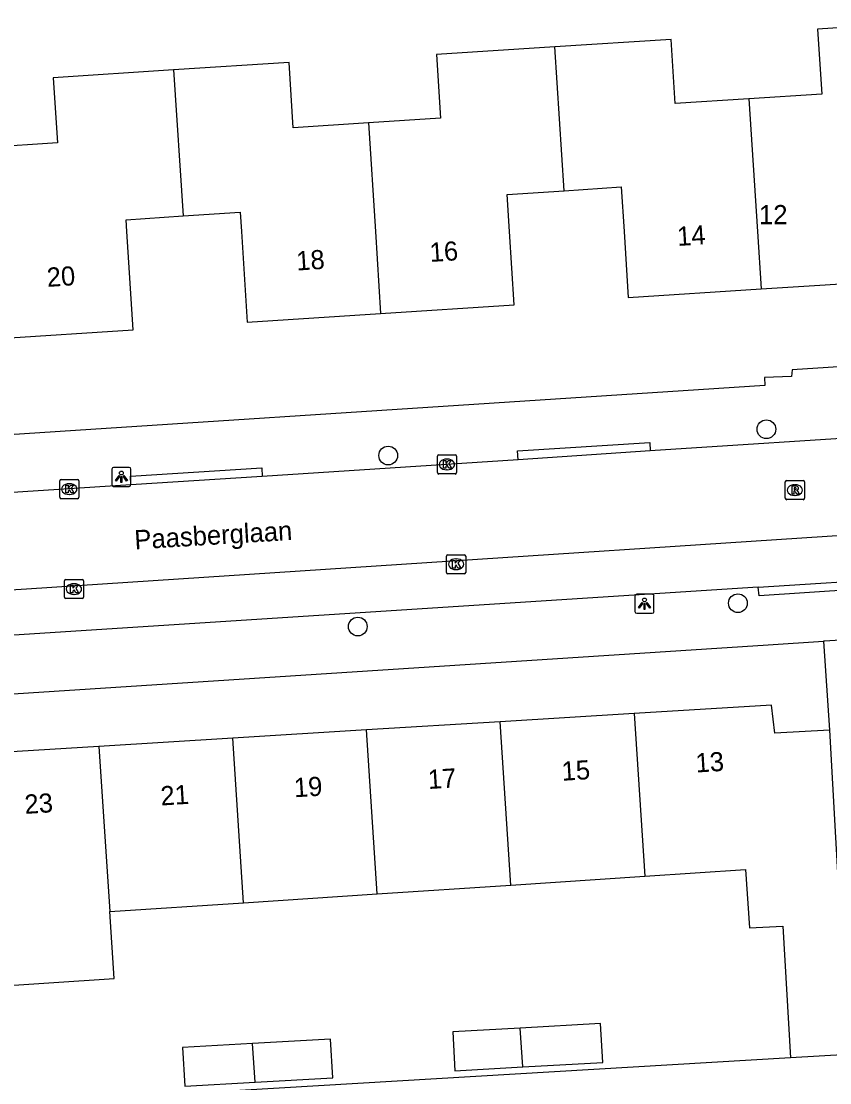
# Model space of a CAD drawing. Extents: x 159689 to 160786, y 387323 to 388339.
# Drawn here: x 160267.8 to 160310, y 388205.5 to 388261 of the extents above; entities that cross this region are included whole.
import ezdxf

# ---------------------------------------------------------------- set-up
doc = ezdxf.new("R2010")
doc.units = 0
for name, color, linetype in [('IMGEO_Boom', 7, 'Continuous'), ('IMGEO_Kolk', 7, 'Continuous'), ('IMGEO_Lichtpunt', 7, 'Continuous'), ('IMGEO_Openbare_ruimte_label', 7, 'Continuous'), ('IMGEO_Pand', 7, 'Continuous'), ('IMGEO_Pand_nummerreeks', 7, 'Continuous'), ('IMGEO_Rijbaan_lokaal_open', 7, 'Continuous'), ('IMGEO_Rioolput', 7, 'Continuous'), ('IMGEO_Voetpad_open', 7, 'Continuous')]:
    doc.layers.add(name, color=color, linetype=linetype)

msp = doc.modelspace()

# ---------------------------------------------------------------- linework, layer by layer
at = {"layer": 'IMGEO_Boom'}
for centre in [(160306.724, 388239.675), (160286.973, 388238.303), (160305.237, 388230.59), (160285.387, 388229.368)]:
    msp.add_circle(centre, 0.489, dxfattribs=at)
at = {"layer": 'IMGEO_Kolk'}
for p, q in [((160289.616, 388238.339), (160290.468, 388238.339)), ((160289.541, 388237.413), (160289.541, 388238.265)), ((160290.029, 388238.119), (160290.054, 388238.119)), ((160290.542, 388238.265), (160290.542, 388237.413)), ((160290.468, 388237.339), (160289.616, 388237.339)), ((160290.052, 388237.559), (160290.027, 388237.559)), ((160269.819, 388236.123), (160269.819, 388236.975)), ((160269.894, 388237.049), (160270.746, 388237.049)), ((160270.307, 388236.829), (160270.332, 388236.829)), ((160270.82, 388236.975), (160270.82, 388236.123)), ((160270.33, 388236.269), (160270.305, 388236.269)), ((160270.746, 388236.049), (160269.894, 388236.049)), ((160290.019, 388232.197), (160290.019, 388233.049)), ((160290.094, 388233.123), (160290.946, 388233.123)), ((160290.507, 388232.903), (160290.532, 388232.903)), ((160291.02, 388233.049), (160291.02, 388232.197)), ((160290.53, 388232.343), (160290.505, 388232.343)), ((160270.061, 388230.903), (160270.061, 388231.755)), ((160270.136, 388231.829), (160270.988, 388231.829)), ((160271.062, 388231.755), (160271.062, 388230.903)), ((160290.946, 388232.123), (160290.094, 388232.123)), ((160270.549, 388231.609), (160270.574, 388231.609)), ((160270.988, 388230.829), (160270.136, 388230.829)), ((160270.572, 388231.049), (160270.547, 388231.049))]:
    msp.add_line(p, q, dxfattribs=at)
for points in [[(160289.616, 388238.339), (160290.468, 388238.339)], [(160289.541, 388237.413), (160289.541, 388238.265)], [(160289.862, 388238.039), (160289.985, 388238.039), (160289.985, 388237.888), (160290.115, 388238.039), (160290.279, 388238.039), (160290.133, 388237.888), (160290.286, 388237.639), (160290.134, 388237.639), (160290.049, 388237.803), (160289.985, 388237.736), (160289.985, 388237.639), (160289.862, 388237.639), (160289.862, 388238.039)], [(160290.542, 388238.265), (160290.542, 388237.413)], [(160290.468, 388237.339), (160289.616, 388237.339)], [(160269.819, 388236.123), (160269.819, 388236.975)], [(160269.894, 388237.049), (160270.746, 388237.049)], [(160270.14, 388236.749), (160270.263, 388236.749), (160270.263, 388236.598), (160270.393, 388236.749), (160270.557, 388236.749), (160270.411, 388236.598), (160270.564, 388236.349), (160270.412, 388236.349), (160270.327, 388236.513), (160270.263, 388236.446), (160270.263, 388236.349), (160270.14, 388236.349), (160270.14, 388236.749)], [(160270.82, 388236.975), (160270.82, 388236.123)], [(160270.746, 388236.049), (160269.894, 388236.049)], [(160290.019, 388232.197), (160290.019, 388233.049)], [(160290.094, 388233.123), (160290.946, 388233.123)], [(160290.34, 388232.823), (160290.463, 388232.823), (160290.463, 388232.672), (160290.593, 388232.823), (160290.757, 388232.823), (160290.611, 388232.672), (160290.764, 388232.423), (160290.612, 388232.423), (160290.527, 388232.587), (160290.463, 388232.52), (160290.463, 388232.423), (160290.34, 388232.423), (160290.34, 388232.823)], [(160291.02, 388233.049), (160291.02, 388232.197)], [(160270.061, 388230.903), (160270.061, 388231.755)], [(160270.136, 388231.829), (160270.988, 388231.829)], [(160271.062, 388231.755), (160271.062, 388230.903)], [(160290.946, 388232.123), (160290.094, 388232.123)], [(160270.382, 388231.529), (160270.505, 388231.529), (160270.505, 388231.378), (160270.635, 388231.529), (160270.799, 388231.529), (160270.653, 388231.378), (160270.806, 388231.129), (160270.654, 388231.129), (160270.569, 388231.293), (160270.505, 388231.226), (160270.505, 388231.129), (160270.382, 388231.129), (160270.382, 388231.529)], [(160270.988, 388230.829), (160270.136, 388230.829)]]:
    msp.add_lwpolyline(points, dxfattribs=at)
for centre, start, end in [((160289.618, 388238.263), 91.552, 178.448), ((160289.618, 388238.263), 91.552, 178.448), ((160290.466, 388238.263), 1.552, 88.448), ((160290.466, 388238.263), 1.552, 88.448), ((160289.618, 388237.415), 181.552, 268.448), ((160289.618, 388237.415), 181.552, 268.448), ((160290.466, 388237.415), 271.552, 358.448), ((160290.466, 388237.415), 271.552, 358.448), ((160269.896, 388236.973), 91.552, 178.448), ((160269.896, 388236.973), 91.552, 178.448), ((160270.744, 388236.973), 1.552, 88.448), ((160270.744, 388236.973), 1.552, 88.448), ((160269.896, 388236.125), 181.552, 268.448), ((160269.896, 388236.125), 181.552, 268.448), ((160270.744, 388236.125), 271.552, 358.448), ((160270.744, 388236.125), 271.552, 358.448), ((160290.096, 388233.047), 91.552, 178.448), ((160290.096, 388233.047), 91.552, 178.448), ((160290.944, 388233.047), 1.552, 88.448), ((160290.944, 388233.047), 1.552, 88.448), ((160270.138, 388231.753), 91.552, 178.448), ((160270.138, 388231.753), 91.552, 178.448), ((160270.986, 388231.753), 1.552, 88.448), ((160270.986, 388231.753), 1.552, 88.448), ((160290.096, 388232.199), 181.552, 268.448), ((160290.096, 388232.199), 181.552, 268.448), ((160290.944, 388232.199), 271.552, 358.448), ((160290.944, 388232.199), 271.552, 358.448), ((160270.138, 388230.905), 181.552, 268.448), ((160270.138, 388230.905), 181.552, 268.448), ((160270.986, 388230.905), 271.552, 358.448), ((160270.986, 388230.905), 271.552, 358.448)]:
    msp.add_arc(centre, 0.0765, start, end, dxfattribs=at)
for centre, major_axis, ratio, start_param, end_param in [((160290.028, 388237.839), (-0.387, 0.002), 0.722429, 4.712389, 7.853982), ((160290.053, 388237.839), (-0.39, 0.002), 0.717154, 1.570796, 4.712389), ((160270.306, 388236.549), (-0.387, 0.002), 0.722429, 4.712389, 7.853982), ((160270.331, 388236.549), (-0.39, 0.002), 0.717154, 1.570796, 4.712389), ((160290.506, 388232.623), (-0.387, 0.002), 0.722429, 4.712389, 7.853982), ((160290.531, 388232.623), (-0.39, 0.002), 0.717154, 1.570796, 4.712389), ((160270.548, 388231.329), (-0.387, 0.002), 0.722429, 4.712389, 7.853982), ((160270.573, 388231.329), (-0.39, 0.002), 0.717154, 1.570796, 4.712389)]:
    msp.add_ellipse(centre, major_axis=major_axis, ratio=ratio, start_param=start_param, end_param=end_param, dxfattribs=at)
at = {"layer": 'IMGEO_Lichtpunt'}
for p, q in [((160272.541, 388237.592), (160272.541, 388236.785)), ((160272.541, 388237.592), (160272.541, 388236.785)), ((160273.443, 388237.687), (160272.635, 388237.687)), ((160273.443, 388237.687), (160272.635, 388237.687)), ((160273.537, 388236.785), (160273.537, 388237.592)), ((160273.537, 388236.785), (160273.537, 388237.592)), ((160272.635, 388236.691), (160273.443, 388236.691)), ((160272.635, 388236.691), (160273.443, 388236.691)), ((160299.859, 388230.962), (160299.859, 388230.155)), ((160299.859, 388230.962), (160299.859, 388230.155)), ((160300.761, 388231.057), (160299.953, 388231.057)), ((160300.761, 388231.057), (160299.953, 388231.057)), ((160300.855, 388230.155), (160300.855, 388230.962)), ((160300.855, 388230.155), (160300.855, 388230.962)), ((160299.953, 388230.061), (160300.761, 388230.061)), ((160299.953, 388230.061), (160300.761, 388230.061))]:
    msp.add_line(p, q, dxfattribs=at)
for points in [[(160272.915, 388237.256), (160272.954, 388237.228), (160272.766, 388236.966), (160272.728, 388236.993), (160272.915, 388237.256)], [(160273.127, 388237.228), (160273.165, 388237.255), (160273.352, 388236.993), (160273.313, 388236.965), (160273.127, 388237.228)], [(160273.017, 388237.208), (160273.064, 388237.208), (160273.064, 388236.886), (160273.017, 388236.886), (160273.017, 388237.208)], [(160300.233, 388230.626), (160300.272, 388230.598), (160300.084, 388230.336), (160300.046, 388230.363), (160300.233, 388230.626)], [(160300.335, 388230.578), (160300.382, 388230.578), (160300.382, 388230.256), (160300.335, 388230.256), (160300.335, 388230.578)], [(160300.445, 388230.598), (160300.483, 388230.625), (160300.67, 388230.363), (160300.631, 388230.335), (160300.445, 388230.598)]]:
    msp.add_lwpolyline(points, dxfattribs=at)
for centre in [(160273.04, 388237.39), (160300.358, 388230.76)]:
    msp.add_circle(centre, 0.0994, dxfattribs=at)
for centre, start, end in [((160272.635, 388237.592), 90, 180), ((160272.635, 388237.592), 90, 180), ((160273.443, 388237.592), 0, 90), ((160273.443, 388237.592), 0, 90), ((160272.635, 388236.785), 180, 270), ((160272.635, 388236.785), 180, 270), ((160273.443, 388236.785), 270, 0), ((160273.443, 388236.785), 270, 360), ((160299.953, 388230.962), 90, 180), ((160299.953, 388230.962), 90, 180), ((160300.761, 388230.962), 0, 90), ((160300.761, 388230.962), 0, 90), ((160299.953, 388230.155), 180, 270), ((160299.953, 388230.155), 180, 270), ((160300.761, 388230.155), 270, 0), ((160300.761, 388230.155), 270, 360)]:
    msp.add_arc(centre, 0.0946, start, end, dxfattribs=at)
at = {"layer": 'IMGEO_Pand'}
for points in [[(160306.458, 388247.005), (160313.401, 388247.453), (160313.237, 388250), (160313.033, 388253.162), (160316.314, 388253.374), (160315.992, 388258.364), (160315.823, 388260.993), (160309.401, 388260.579), (160309.62, 388257.188), (160305.814, 388256.942)], [(160305.814, 388256.942), (160301.962, 388256.694), (160301.747, 388260.039), (160295.676, 388259.647)], [(160295.676, 388259.647), (160289.49, 388259.248), (160289.705, 388255.922), (160285.94, 388255.679)], [(160296.16, 388252.141), (160295.676, 388259.647)], [(160275.769, 388258.446), (160269.479, 388258.04), (160269.698, 388254.637), (160266.01, 388254.399)], [(160285.94, 388255.679), (160282.016, 388255.426), (160281.796, 388258.835), (160275.769, 388258.446)], [(160275.769, 388258.446), (160276.262, 388250.818)], [(160305.814, 388256.942), (160306.264, 388250), (160306.458, 388247.005)], [(160285.94, 388255.679), (160286.305, 388250), (160286.58, 388245.722)], [(160296.16, 388252.141), (160299.141, 388252.333), (160299.292, 388250), (160299.514, 388246.557), (160306.458, 388247.005)], [(160286.58, 388245.722), (160293.551, 388246.172), (160293.304, 388250), (160293.179, 388251.948), (160296.16, 388252.141)], [(160266.655, 388244.423), (160273.657, 388244.875), (160273.326, 388250), (160273.286, 388250.626), (160276.262, 388250.818)], [(160276.262, 388250.818), (160279.239, 388251.01), (160279.304, 388250), (160279.609, 388245.273), (160286.58, 388245.722)], [(160310.015, 388223.954), (160307.171, 388223.793), (160306.986, 388225.269), (160299.812, 388224.827)], [(160299.812, 388224.827), (160292.825, 388224.396)], [(160299.812, 388224.827), (160300.368, 388216.328)], [(160285.838, 388223.965), (160278.852, 388223.535)], [(160292.825, 388224.396), (160285.838, 388223.965)], [(160286.398, 388215.404), (160285.838, 388223.965)], [(160293.383, 388215.866), (160292.825, 388224.396)], [(160310.015, 388223.954), (160310.332, 388218.34), (160310.972, 388207.012), (160307.977, 388206.843)], [(160278.852, 388223.535), (160271.865, 388223.104)], [(160279.414, 388214.941), (160278.852, 388223.535)], [(160271.865, 388223.104), (160265.017, 388222.682)], [(160271.865, 388223.104), (160272.428, 388214.479)], [(160293.383, 388215.866), (160300.368, 388216.328)], [(160300.368, 388216.328), (160305.641, 388216.677), (160305.843, 388213.622), (160307.589, 388213.72), (160307.977, 388206.843)], [(160286.398, 388215.404), (160293.383, 388215.866)], [(160279.414, 388214.941), (160286.398, 388215.404)], [(160272.428, 388214.479), (160279.414, 388214.941)], [(160265.585, 388214.026), (160265.816, 388210.534), (160272.66, 388210.987), (160272.428, 388214.479)], [(160294.005, 388206.365), (160298.181, 388206.602), (160298.066, 388208.628), (160293.872, 388208.39)], [(160293.872, 388208.39), (160290.342, 388208.19), (160290.457, 388206.164), (160294.005, 388206.365)], [(160294.005, 388206.365), (160293.872, 388208.39)], [(160279.895, 388207.59), (160276.239, 388207.382), (160276.354, 388205.356), (160280.027, 388205.565)], [(160280.027, 388205.565), (160284.078, 388205.794), (160283.963, 388207.82), (160279.895, 388207.59)], [(160280.027, 388205.565), (160279.895, 388207.59)]]:
    msp.add_lwpolyline(points, dxfattribs=at)
at = {"layer": 'IMGEO_Rijbaan_lokaal_open'}
for points in [[(160313.593, 388239.382), (160300.65, 388238.544)], [(160300.65, 388238.544), (160293.755, 388238.086)], [(160293.755, 388238.086), (160280.391, 388237.215)], [(160273.53, 388236.769), (160260.894, 388235.959)], [(160280.391, 388237.215), (160273.53, 388236.769)], [(160233.46, 388229.17), (160268.084, 388231.332), (160329.484, 388235.376)]]:
    msp.add_lwpolyline(points, dxfattribs=at)
at = {"layer": 'IMGEO_Rioolput'}
for p, q in [((160307.711, 388236.072), (160307.711, 388236.924)), ((160307.786, 388236.998), (160308.638, 388236.998)), ((160308.199, 388236.778), (160308.224, 388236.778)), ((160308.712, 388236.924), (160308.712, 388236.072)), ((160308.222, 388236.218), (160308.197, 388236.218)), ((160308.638, 388235.998), (160307.786, 388235.998))]:
    msp.add_line(p, q, dxfattribs=at)
for points in [[(160307.711, 388236.072), (160307.711, 388236.924)], [(160307.786, 388236.998), (160308.638, 388236.998)], [(160308.3, 388236.696), (160308.048, 388236.698), (160308.048, 388236.298)], [(160308.712, 388236.924), (160308.712, 388236.072)], [(160308.048, 388236.298), (160308.172, 388236.298), (160308.172, 388236.46), (160308.183, 388236.46)], [(160308.226, 388236.617), (160308.172, 388236.617), (160308.172, 388236.536)], [(160308.172, 388236.536), (160308.224, 388236.536)], [(160308.23, 388236.431), (160308.301, 388236.298), (160308.441, 388236.298), (160308.376, 388236.424)], [(160308.638, 388235.998), (160307.786, 388235.998)]]:
    msp.add_lwpolyline(points, dxfattribs=at)
for centre, radius, start, end in [((160307.788, 388236.922), 0.0765, 91.552, 178.448), ((160307.788, 388236.922), 0.0765, 91.552, 178.448), ((160308.299, 388236.586), 0.109, 350.3612, 89.416), ((160308.636, 388236.922), 0.0765, 1.552, 88.448), ((160308.636, 388236.922), 0.0765, 1.552, 88.448), ((160308.182, 388236.407), 0.0533, 26.0293, 88.6989), ((160308.208, 388236.725), 0.19, 274.7715, 282.9687), ((160308.232, 388236.521), 0.0964, 77.0061, 93.1865), ((160308.246, 388236.578), 0.0378, 276.6634, 79.6772), ((160308.297, 388236.586), 0.112, 277.5842, 350.9817), ((160308.281, 388236.371), 0.108, 29.5134, 73.7905), ((160307.788, 388236.074), 0.0765, 181.552, 268.448), ((160307.788, 388236.074), 0.0765, 181.552, 268.448), ((160308.636, 388236.074), 0.0765, 271.552, 358.448), ((160308.636, 388236.074), 0.0765, 271.552, 358.448)]:
    msp.add_arc(centre, radius, start, end, dxfattribs=at)
for centre, major_axis, ratio, start_param, end_param in [((160308.198, 388236.498), (-0.387, 0.002), 0.722429, 4.712389, 7.853982), ((160308.223, 388236.498), (-0.39, 0.002), 0.717154, 1.570796, 4.712389)]:
    msp.add_ellipse(centre, major_axis=major_axis, ratio=ratio, start_param=start_param, end_param=end_param, dxfattribs=at)
at = {"layer": 'IMGEO_Voetpad_open'}
for points in [[(160311.828, 388243.031), (160308.078, 388242.784), (160308.04, 388242.436), (160306.618, 388242.381), (160306.635, 388241.962), (160255.429, 388238.614), (160234.045, 388237.327), (160219.361, 388236.279)], [(160293.755, 388238.086), (160293.733, 388238.543), (160300.629, 388238.982), (160300.65, 388238.544)], [(160273.53, 388236.769), (160273.51, 388237.22), (160280.367, 388237.664), (160280.391, 388237.215)], [(160313.938, 388231.914), (160313.967, 388231.48), (160306.339, 388230.972), (160306.3, 388231.419)], [(160306.3, 388231.419), (160313.938, 388231.914)], [(160306.3, 388231.419), (160237.991, 388227.022)], [(160228.2, 388223.32), (160306.809, 388228.414), (160309.712, 388228.601)], [(160311.15, 388228.695), (160309.753, 388228.604), (160309.712, 388228.601)], [(160309.712, 388228.601), (160310.015, 388223.954)], [(160307.977, 388206.843), (160273.067, 388204.759), (160273.08, 388204.52)]]:
    msp.add_lwpolyline(points, dxfattribs=at)

# ---------------------------------------------------------------- texts
at = {"layer": 'IMGEO_Openbare_ruimte_label'}
msp.add_text('Paasberglaan', height=1, rotation=3.4405, dxfattribs=at).set_placement((160273.748, 388233.399))
at = {"layer": 'IMGEO_Pand_nummerreeks'}
msp.add_text('12', height=1, dxfattribs=at).set_placement((160306.339, 388250.39))
for s, rotation, p in [('14', 3.6914, (160302.091, 388249.25)), ('16', 3.6894, (160289.17, 388248.415)), ('18', 3.6894, (160282.202, 388247.966)), ('20', 3.6897, (160269.173, 388247.111)), ('13', 3.528, (160303.052, 388221.741)), ('15', 3.528, (160296.061, 388221.31)), ('17', 3.528, (160289.071, 388220.879)), ('19', 3.528, (160282.08, 388220.448)), ('23', 3.528, (160268.008, 388219.58)), ('21', 3.528, (160275.111, 388220.018))]:
    msp.add_text(s, height=1, rotation=rotation, dxfattribs=at).set_placement(p)

doc.saveas('drawing.dxf')
